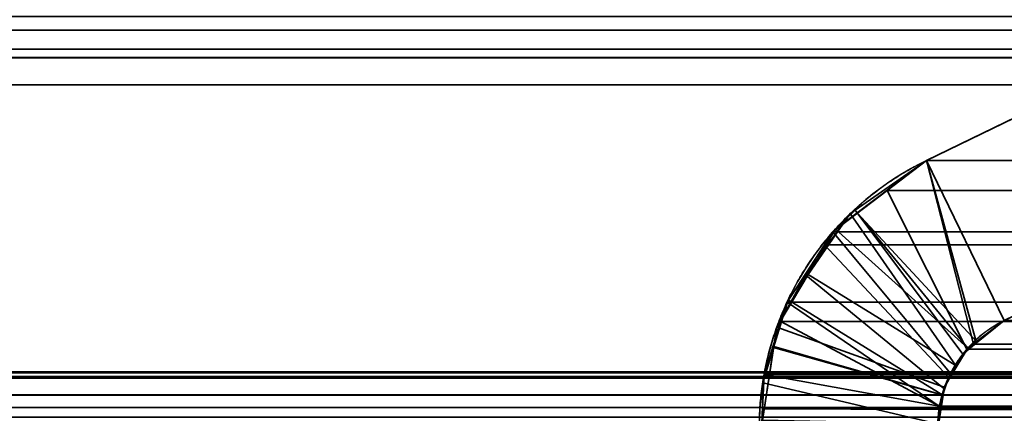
# Model space of a CAD drawing. Header units: millimetres. Extents: x -490 to 6690, y -115 to 152.
# Tile 310 of 656: x 1144.16 to 1147.45, y 2.46 to 3.77. Entities that reach past the tile are written whole.
import ezdxf

# ---------------------------------------------------------------- set-up
doc = ezdxf.new("R2010")
doc.units = ezdxf.units.MM
doc.layers.add('151', color=253, linetype='Continuous')

# ---------------------------------------------------------------- blocks, each defined once
blk = doc.blocks.new('UG_SURFACE_002')
at = {"layer": '151', "color": 252, "linetype": 'Continuous', "lineweight": 35}
for points in [[(2040, -6.2, 2202.5001), (2040, 133.2, 2202.5001), (960, 133.2, 2202.5001), (960, -6.2, 2202.5001)], [(1110, -6.2, 2052.5), (1110, 133.2, 2052.5), (1890, 133.2, 2052.5), (1890, -6.2, 2052.5)]]:
    blk.add_3dface(points, dxfattribs=at)
blk = doc.blocks.new('UG_SURFACE_133')
at = {"layer": '151', "color": 254, "linetype": 'Continuous', "lineweight": 35}
for points in [[(1875.25, -10, 2032.7499), (1875.25, 136.75, 2032.7499), (1124.75, 136.75, 2032.7499), (1124.75, -10, 2032.7499)], [(1867.4999, 21, 2025.0001), (1867.4999, -8, 2025.0001), (1132.5001, -8, 2025.0001), (1132.5001, 21, 2025.0001)]]:
    blk.add_3dface(points, dxfattribs=at)
blk = doc.blocks.new('UG_SURFACE_159')
at = {"layer": '151', "color": 14, "linetype": 'Continuous', "lineweight": 35}
for points in [[(1867.3, -10, 2024.8001), (1867.3, 19, 2024.8001), (1132.7, 19, 2024.8001), (1132.7, -10, 2024.8001)], [(1863.25, 16.25, 2020.75), (1863.25, -22, 2020.75), (1136.75, -22, 2020.75), (1136.75, 16.25, 2020.75)]]:
    blk.add_3dface(points, dxfattribs=at)
blk = doc.blocks.new('UG_SURFACE_160')
at = {"layer": '151', "color": 7, "linetype": 'Continuous', "lineweight": 35}
for points in [[(1136.75, 16, 2020.75), (1136.75, -22, 2020.75), (1863.25, -22, 2020.75), (1863.25, 16, 2020.75)], [(1863, 16, 2020.4999), (1863, -22, 2020.4999), (1137, -22, 2020.4999), (1137, 16, 2020.4999)]]:
    blk.add_3dface(points, dxfattribs=at)
blk = doc.blocks.new('UG_SURFACE_165')
at = {"layer": '151', "color": 253, "linetype": 'Continuous', "lineweight": 35}
for points in [[(1148.6344, 3.3375, -7.5), (1147.4539, 2.765, -7.5), (1147.1944, 3.3005, -7.5), (1148.1429, 3.7605, -7.5)], [(1148.1429, 3.7605, 2009.357), (1147.1944, 3.3005, 2010.3056), (1147.4539, 2.765, 2010.046), (1148.6344, 3.3375, 2008.8656)], [(1147.1944, 3.3005, 2010.3056), (1148.1429, 3.7605, 2009.357), (1148.1429, 3.7605, -7.5), (1147.1944, 3.3005, -7.5)], [(1147.4539, 2.765, -7.5), (1148.6344, 3.3375, -7.5), (1148.6344, 3.3375, 2008.8656), (1147.4539, 2.765, 2010.046)], [(1147.1944, 3.3005, 2010.3056), (1146.9553, 3.1337, 2010.5448), (1147.3149, 2.6529, 2010.1852), (1147.3614, 2.6904, 2010.1385)], [(1146.9623, 3.1258, -7.5), (1146.9553, 3.1337, 2010.5448), (1147.1944, 3.3005, 2010.3056)], [(1146.9623, 3.1258, -7.5), (1147.1944, 3.3005, -7.5), (1147.4539, 2.765, -7.5), (1147.361, 2.6951, -7.5)], [(1147.1944, 3.3005, 2010.3056), (1147.1944, 3.3005, -7.5), (1146.9623, 3.1258, -7.5)], [(1147.3614, 2.6904, 2010.1385), (1147.4539, 2.765, 2010.046), (1147.1944, 3.3005, 2010.3056)], [(1146.8894, 3.071, -7.5), (1146.9393, 3.1225, 2010.5608), (1146.9553, 3.1337, 2010.5448)], [(1146.9553, 3.1337, 2010.5448), (1146.9623, 3.1258, -7.5), (1146.8894, 3.071, -7.5)], [(1147.3318, 2.6732, -7.5), (1146.8894, 3.071, -7.5), (1146.9623, 3.1258, -7.5)], [(1147.2926, 2.6122, 2010.2074), (1147.3149, 2.6529, 2010.1852), (1146.9553, 3.1337, 2010.5448), (1146.9393, 3.1225, 2010.5608)], [(1147.361, 2.6951, -7.5), (1147.3318, 2.6732, -7.5), (1146.9623, 3.1258, -7.5)], [(1146.9393, 3.1225, 2010.5608), (1146.7907, 2.9165, 2010.7093), (1147.2522, 2.5382, 2010.2477), (1147.2926, 2.6122, 2010.2074)], [(1146.7985, 2.9187, -7.5), (1146.7907, 2.9165, 2010.7093), (1146.9393, 3.1225, 2010.5608)], [(1146.9393, 3.1225, 2010.5608), (1146.8894, 3.071, -7.5), (1146.7985, 2.9187, -7.5)], [(1146.7985, 2.9187, -7.5), (1146.8894, 3.071, -7.5), (1147.3318, 2.6732, -7.5), (1147.2955, 2.6122, -7.5)], [(1147.2955, 2.6122, -7.5), (1147.2535, 2.542, -7.5), (1146.6937, 2.7434, -7.5), (1146.7985, 2.9187, -7.5)], [(1146.7907, 2.9165, 2010.7093), (1146.7985, 2.9187, -7.5), (1146.6937, 2.7434, -7.5)], [(1146.6937, 2.7434, -7.5), (1146.7317, 2.8345, 2010.7684), (1146.7907, 2.9165, 2010.7093)], [(1147.2481, 2.5159, 2010.252), (1147.2522, 2.5382, 2010.2477), (1146.7907, 2.9165, 2010.7093), (1146.7317, 2.8345, 2010.7684)], [(1146.7317, 2.8345, 2010.7684), (1146.6826, 2.6748, 2010.8173), (1147.2481, 2.5159, 2010.252)], [(1146.6937, 2.7434, -7.5), (1146.6826, 2.6748, 2010.8173), (1146.7317, 2.8345, 2010.7684)], [(1147.361, 2.6951, -7.5), (1147.4539, 2.765, -7.5), (1147.4539, 2.765, 2010.046)], [(1147.4539, 2.765, 2010.046), (1147.3614, 2.6904, 2010.1385), (1147.361, 2.6951, -7.5)], [(1146.6937, 2.7434, -7.5), (1146.6839, 2.6788, -7.5), (1146.6826, 2.6748, 2010.8173)], [(1146.6839, 2.6788, -7.5), (1146.6937, 2.7434, -7.5), (1147.2535, 2.542, -7.5), (1147.2496, 2.5163, -7.5)], [(1146.646, 2.4306, -7.5), (1146.6839, 2.6788, -7.5), (1147.2496, 2.5163, -7.5), (1147.2344, 2.4168, -7.5)], [(1146.6826, 2.6748, 2010.8173), (1146.6839, 2.6788, -7.5), (1146.646, 2.4306, -7.5)], [(1146.646, 2.4306, -7.5), (1146.6466, 2.5575, 2010.8533), (1146.6826, 2.6748, 2010.8173)], [(1147.2304, 2.42, 2010.2696), (1147.2481, 2.5159, 2010.252), (1146.6826, 2.6748, 2010.8173), (1146.6466, 2.5575, 2010.8533)], [(1147.2955, 2.6122, -7.5), (1147.3318, 2.6732, -7.5), (1147.3149, 2.6529, 2010.1852)], [(1147.3614, 2.6904, 2010.1385), (1147.3149, 2.6529, 2010.1852), (1147.3318, 2.6732, -7.5)], [(1147.3318, 2.6732, -7.5), (1147.361, 2.6951, -7.5), (1147.3614, 2.6904, 2010.1385)], [(1147.3149, 2.6529, 2010.1852), (1147.2926, 2.6122, 2010.2074), (1147.2955, 2.6122, -7.5)], [(1147.2926, 2.6122, 2010.2074), (1147.2522, 2.5382, 2010.2477), (1147.2535, 2.542, -7.5)], [(1147.2535, 2.542, -7.5), (1147.2955, 2.6122, -7.5), (1147.2926, 2.6122, 2010.2074)], [(1146.6466, 2.5575, 2010.8533), (1146.6452, 2.432, 2010.8547), (1147.2304, 2.42, 2010.2696)], [(1146.646, 2.4306, -7.5), (1146.6452, 2.432, 2010.8547), (1146.6466, 2.5575, 2010.8533)], [(1147.2522, 2.5382, 2010.2477), (1147.2481, 2.5159, 2010.252), (1147.2496, 2.5163, -7.5)], [(1147.2496, 2.5163, -7.5), (1147.2535, 2.542, -7.5), (1147.2522, 2.5382, 2010.2477)], [(1147.2481, 2.5159, 2010.252), (1147.2304, 2.42, 2010.2696), (1147.2344, 2.4168, -7.5)], [(1147.2344, 2.4168, -7.5), (1147.2496, 2.5163, -7.5), (1147.2481, 2.5159, 2010.252)]]:
    blk.add_3dface(points, dxfattribs=at)
blk = doc.blocks.new('UG_SURFACE_166')
at = {"layer": '151', "color": 253, "linetype": 'Continuous', "lineweight": 35}
for points in [[(1137.8119, 4.4265, 2019.6881), (1137.8134, 2.0275, 2019.6865), (1862.1866, 2.0275, 2019.6865), (1862.1881, 4.4265, 2019.6881)], [(1138.8986, 3.736, 2018.6014), (1138.9291, 3.781, 2018.5709), (1861.0709, 3.781, 2018.5709), (1861.1014, 3.736, 2018.6014)], [(1852.8056, 3.3005, 2010.3056), (1851.8566, 3.7607, 2009.3565), (1148.1429, 3.7605, 2009.357), (1147.1944, 3.3005, 2010.3056)], [(1148.6344, 3.3375, 2008.8656), (1147.4539, 2.765, 2010.046), (1147.1944, 3.3005, 2010.3056), (1148.1429, 3.7605, 2009.357)], [(1861.1014, 3.736, 2018.6014), (1138.8776, 3.6724, 2018.6224), (1138.8986, 3.736, 2018.6014)], [(1861.1014, 3.736, 2018.6014), (1861.1224, 3.6724, 2018.6224), (1138.8776, 3.6724, 2018.6224)], [(1138.8683, 3.6444, 2018.6317), (1138.8776, 3.6724, 2018.6224), (1861.1224, 3.6724, 2018.6224), (1861.1317, 3.6444, 2018.6317)], [(1861.1381, 3.5528, 2018.6381), (1138.8619, 3.5528, 2018.6381), (1138.8683, 3.6444, 2018.6317)], [(1861.1317, 3.6444, 2018.6317), (1861.1381, 3.5528, 2018.6381), (1138.8683, 3.6444, 2018.6317)], [(1861.1381, 3.5528, 2018.6381), (1861.137, 1.872, 2018.6372), (1138.863, 1.872, 2018.6372), (1138.8619, 3.5528, 2018.6381)], [(1147.4539, 2.765, 2010.046), (1148.6344, 3.3375, 2008.8656), (1851.3656, 3.3375, 2008.8656), (1852.5461, 2.765, 2010.046)], [(1147.3513, 2.6868, 2010.1488), (1147.3287, 2.6696, 2010.1712), (1147.0621, 3.1996, 2010.438), (1147.1944, 3.3005, 2010.3056)], [(1147.0621, 3.1996, 2010.438), (1852.9413, 3.2077, 2010.4413), (1852.8056, 3.3005, 2010.3056)], [(1852.8056, 3.3005, 2010.3056), (1147.1944, 3.3005, 2010.3056), (1147.0621, 3.1996, 2010.438)], [(1147.1944, 3.3005, 2010.3056), (1147.4539, 2.765, 2010.046), (1147.3513, 2.6868, 2010.1488)], [(1146.8815, 3.062, 2010.6184), (1853.048, 3.1347, 2010.5479), (1852.9413, 3.2077, 2010.4413)], [(1852.9413, 3.2077, 2010.4413), (1147.0621, 3.1996, 2010.438), (1146.8815, 3.062, 2010.6184)], [(1146.8815, 3.062, 2010.6184), (1147.0621, 3.1996, 2010.438), (1147.3287, 2.6696, 2010.1712), (1147.2751, 2.5873, 2010.2248)], [(1146.853, 3.0183, 2010.6471), (1853.1439, 3.0119, 2010.644), (1853.048, 3.1347, 2010.5479)], [(1146.8815, 3.062, 2010.6184), (1146.853, 3.0183, 2010.6471), (1853.048, 3.1347, 2010.5479)], [(1147.2751, 2.5873, 2010.2248), (1147.2673, 2.5754, 2010.2327), (1146.853, 3.0183, 2010.6471), (1146.8815, 3.062, 2010.6184)], [(1146.728, 2.8266, 2010.772), (1146.853, 3.0183, 2010.6471), (1147.2673, 2.5754, 2010.2327), (1147.2366, 2.4788, 2010.2634)], [(1853.1439, 3.0119, 2010.644), (1146.853, 3.0183, 2010.6471), (1146.728, 2.8266, 2010.772)], [(1146.728, 2.8266, 2010.772), (1853.2408, 2.8879, 2010.7408), (1853.1439, 3.0119, 2010.644)], [(1146.7075, 2.7623, 2010.7925), (1853.2928, 2.7615, 2010.7927), (1853.2408, 2.8879, 2010.7408)], [(1146.728, 2.8266, 2010.772), (1146.7075, 2.7623, 2010.7925), (1853.2408, 2.8879, 2010.7408)], [(1147.2366, 2.4788, 2010.2634), (1146.7075, 2.7623, 2010.7925), (1146.728, 2.8266, 2010.772)], [(1147.4539, 2.765, 2010.046), (1852.5461, 2.765, 2010.046), (1852.6487, 2.6868, 2010.1488), (1147.3513, 2.6868, 2010.1488)], [(1147.2366, 2.4788, 2010.2634), (1146.6513, 2.5852, 2010.8488), (1146.7075, 2.7623, 2010.7925)], [(1853.2928, 2.7615, 2010.7927), (1146.7075, 2.7623, 2010.7925), (1146.6513, 2.5852, 2010.8488)], [(1146.6513, 2.5852, 2010.8488), (1853.3276, 2.6766, 2010.8275), (1853.2928, 2.7615, 2010.7927)], [(1146.646, 2.4696, 2010.854), (1853.3597, 2.4694, 2010.8597), (1853.3276, 2.6766, 2010.8275)], [(1146.6513, 2.5852, 2010.8488), (1146.646, 2.4696, 2010.854), (1853.3276, 2.6766, 2010.8275)], [(1852.6713, 2.6696, 2010.1712), (1147.2751, 2.5873, 2010.2248), (1147.3287, 2.6696, 2010.1712)], [(1852.6713, 2.6696, 2010.1712), (1852.7249, 2.5873, 2010.2248), (1147.2751, 2.5873, 2010.2248)], [(1147.3287, 2.6696, 2010.1712), (1147.3513, 2.6868, 2010.1488), (1852.6487, 2.6868, 2010.1488), (1852.6713, 2.6696, 2010.1712)], [(1140.8631, 2.5729, 2016.6371), (1140.7533, 2.5156, 2016.7468), (1859.2467, 2.5156, 2016.7468)], [(1859.1369, 2.5729, 2016.6371), (1859.0685, 2.5782, 2016.5684), (1140.9315, 2.5782, 2016.5684), (1140.8631, 2.5729, 2016.6371)], [(1140.8631, 2.5729, 2016.6371), (1859.2467, 2.5156, 2016.7468), (1859.1369, 2.5729, 2016.6371)], [(1140.9315, 2.5782, 2016.5684), (1859.0685, 2.5782, 2016.5684), (1858.8648, 2.594, 2016.3648)], [(1141.1352, 2.594, 2016.3648), (1140.9315, 2.5782, 2016.5684), (1858.8648, 2.594, 2016.3648)], [(1858.8648, 2.594, 2016.3648), (1858.8567, 2.5909, 2016.3567), (1141.1433, 2.5909, 2016.3567), (1141.1352, 2.594, 2016.3648)], [(1141.1433, 2.5909, 2016.3567), (1858.8567, 2.5909, 2016.3567), (1858.6633, 2.5167, 2016.1633), (1141.3367, 2.5167, 2016.1633)], [(1146.646, 2.4696, 2010.854), (1146.6513, 2.5852, 2010.8488), (1147.2366, 2.4788, 2010.2634), (1147.2361, 2.4675, 2010.2639)], [(1147.2366, 2.4788, 2010.2634), (1147.2673, 2.5754, 2010.2327), (1852.7639, 2.4675, 2010.2639)], [(1147.2673, 2.5754, 2010.2327), (1147.2751, 2.5873, 2010.2248), (1852.7249, 2.5873, 2010.2248), (1852.7327, 2.5754, 2010.2327)], [(1147.2673, 2.5754, 2010.2327), (1852.7327, 2.5754, 2010.2327), (1852.7634, 2.4788, 2010.2634)], [(1852.7634, 2.4788, 2010.2634), (1852.7639, 2.4675, 2010.2639), (1147.2673, 2.5754, 2010.2327)], [(1859.3864, 2.4427, 2016.8865), (1859.2467, 2.5156, 2016.7468), (1140.7533, 2.5156, 2016.7468), (1140.6136, 2.4427, 2016.8865)], [(1141.4479, 2.474, 2016.052), (1141.3367, 2.5167, 2016.1633), (1858.6633, 2.5167, 2016.1633)], [(1141.4479, 2.474, 2016.052), (1858.6633, 2.5167, 2016.1633), (1858.5521, 2.474, 2016.052)], [(1858.5521, 2.474, 2016.052), (1141.49, 2.4421, 2016.01), (1141.4479, 2.474, 2016.052)], [(1858.5521, 2.474, 2016.052), (1858.51, 2.4421, 2016.01), (1141.49, 2.4421, 2016.01)], [(1147.2361, 2.4675, 2010.2639), (1147.2318, 2.3726, 2010.2682), (1146.6392, 2.3198, 2010.8609), (1146.646, 2.4696, 2010.854)], [(1853.3597, 2.4694, 2010.8597), (1146.646, 2.4696, 2010.854), (1146.6392, 2.3198, 2010.8609)], [(1853.3597, 2.4694, 2010.8597), (1146.6392, 2.3198, 2010.8609), (1146.6678, 2.1835, 2010.8323)], [(1146.6678, 2.1835, 2010.8323), (1853.3642, 2.4402, 2010.8643), (1853.3597, 2.4694, 2010.8597)], [(1147.2318, 2.3726, 2010.2682), (1852.7639, 2.4675, 2010.2639), (1852.7682, 2.3726, 2010.2682)], [(1147.2318, 2.3726, 2010.2682), (1147.2361, 2.4675, 2010.2639), (1852.7639, 2.4675, 2010.2639)], [(1852.7639, 2.4675, 2010.2639), (1147.2361, 2.4675, 2010.2639), (1147.2366, 2.4788, 2010.2634)]]:
    blk.add_3dface(points, dxfattribs=at)

msp = doc.modelspace()

# ---------------------------------------------------------------- linework, layer by layer
at = {"layer": '151', "linetype": 'Continuous', "lineweight": -3}
for p, q in [((1148.1429, 3.7605, 2009.3571), (1147.1944, 3.3005, 2010.3056)), ((1147.1944, 3.3005, -7.5), (1148.1429, 3.7605, -7.5)), ((1148.1429, 3.7605, 2009.3571), (1147.1944, 3.3005, 2010.3056)), ((1138.8619, 3.5528, 2018.6381), (1861.1381, 3.5528, 2018.6381)), ((1147.1944, 3.3005, -7.5), (1147.1944, 3.3005, 2010.3056)), ((1147.1944, 3.3005, 2010.3056), (1852.8056, 3.3005, 2010.3056))]:
    msp.add_line(p, q, dxfattribs=at)
for centre, radius, start, end in [((1147.6273, 2.4079, -7.5), 0.992, 115.8723, 226.7767), ((1147.6271, 2.4079, -7.5), 0.3969, 115.8717, 226.8025)]:
    msp.add_arc(centre, radius, start, end, dxfattribs=at)
for points, knots in [([(1147.1944, 3.3005, 2010.3056), (1147.0823, 3.2461, 2010.4177), (1146.9737, 3.1672, 2010.5263), (1146.8227, 2.995, 2010.6773), (1146.7695, 2.9158, 2010.7305), (1146.6937, 2.7529, 2010.8063), (1146.6668, 2.6707, 2010.8332), (1146.6357, 2.4994, 2010.8643), (1146.6314, 2.4078, 2010.8686), (1146.6462, 2.241, 2010.8538), (1146.663, 2.1632, 2010.837), (1146.7125, 2.016, 2010.7875), (1146.7465, 1.9456, 2010.7535), (1146.8328, 1.8071, 2010.6672), (1146.8884, 1.7409, 2010.6116), (1146.9479, 1.685, 2010.5521)], [0, 0, 0, 0, 0.235652, 0.235652, 0.384796, 0.384796, 0.508034, 0.508034, 0.632234, 0.632234, 0.742934, 0.742934, 0.859308, 0.859308, 1, 1, 1, 1]), ([(1147.4539, 2.765, 2010.0461), (1147.4091, 2.7432, 2010.0909), (1147.3656, 2.7117, 2010.1344), (1147.3052, 2.6428, 2010.1948), (1147.2839, 2.6111, 2010.2161), (1147.2536, 2.5459, 2010.2464), (1147.2428, 2.513, 2010.2572), (1147.2304, 2.4445, 2010.2696), (1147.2286, 2.4078, 2010.2714), (1147.2346, 2.3411, 2010.2654), (1147.2413, 2.3099, 2010.2587), (1147.2611, 2.2511, 2010.2389), (1147.2747, 2.2229, 2010.2253), (1147.3093, 2.1674, 2010.1907), (1147.3316, 2.1409, 2010.1684), (1147.3554, 2.1185, 2010.1446)], [0, 0, 0, 0, 0.235589, 0.235589, 0.384696, 0.384696, 0.507901, 0.507901, 0.632069, 0.632069, 0.74274, 0.74274, 0.859083, 0.859083, 1, 1, 1, 1])]:
    msp.add_open_spline(points, degree=3, knots=knots, dxfattribs=at)
for points, weights in [([(1146.9479, 1.685, 2010.5521), (1146.568, 2.0421, 2010.932), (1146.4477, 2.5879, 2011.0523), (1146.7253, 3.073, 2010.7747), (1147.1944, 3.3005, 2010.3056)], [1, 0.783546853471, 0.711395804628, 0.783546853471, 1]), ([(1147.4539, 2.765, 2010.0461), (1147.2662, 2.6739, 2010.2338), (1147.1551, 2.4798, 2010.3449), (1147.2033, 2.2613, 2010.2967), (1147.3554, 2.1185, 2010.1446)], [1, 0.783452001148, 0.711269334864, 0.783452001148, 1])]:
    msp.add_rational_spline(points, weights, degree=4, dxfattribs=at)

# ---------------------------------------------------------------- block references
for name in ['UG_SURFACE_133', 'UG_SURFACE_002', 'UG_SURFACE_159', 'UG_SURFACE_160', 'UG_SURFACE_166', 'UG_SURFACE_165']:
    msp.add_blockref(name, (0, 0), dxfattribs=at)

doc.saveas('drawing.dxf')
